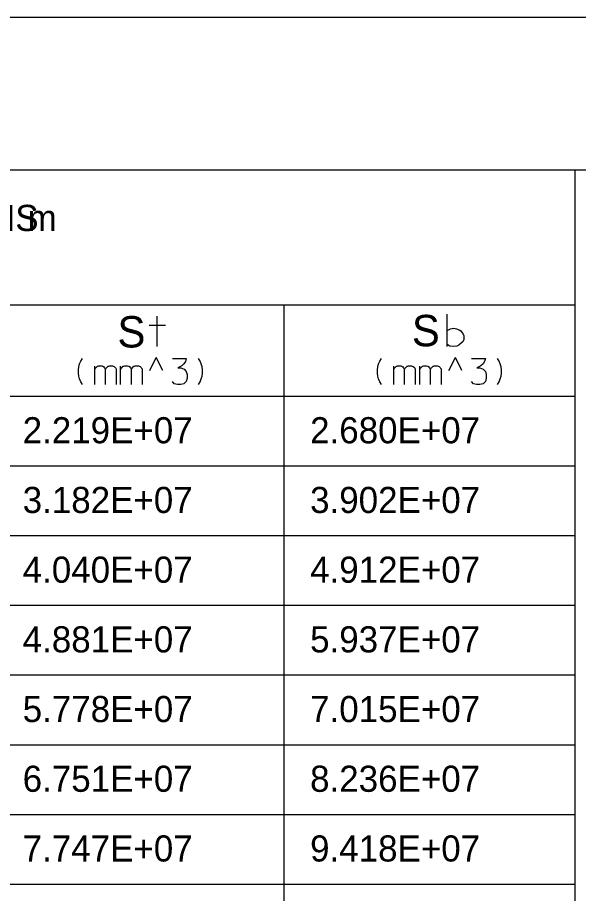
# Model space of a CAD drawing. Extents: x 635698 to 639877, y 296617 to 300175.
# Drawn here: x 636207 to 636271.4, y 299938.2 to 300038.7 of the extents above; entities that cross this region are included whole.
import ezdxf

# ---------------------------------------------------------------- set-up
doc = ezdxf.new("R2010")
doc.units = 0
doc.layers.add('2', color=7, linetype='Continuous')

msp = doc.modelspace()

# ---------------------------------------------------------------- linework, layer by layer
at = {"layer": '2'}
for p, q in [((636461.71, 300038.71), (635698.21, 300038.71)), ((636454.58, 300021.21), (635703.83, 300021.21)), ((636270.96, 300021.21), (636270.96, 299883.21)), ((636270.96, 300005.71), (636088.58, 300005.71)), ((636237.58, 300005.71), (636237.58, 299883.21)), ((636222.17, 299998.2), (636222.92, 299999.7)), ((636223.67, 299998.2), (636222.92, 299999.7)), ((636256.51, 299998.2), (636257.26, 299999.7)), ((636258.01, 299998.2), (636257.26, 299999.7)), ((636270.96, 299995.21), (636088.58, 299995.21)), ((636270.96, 299987.21), (636088.58, 299987.21)), ((636270.96, 299979.21), (636088.58, 299979.21)), ((636270.96, 299971.21), (636088.58, 299971.21)), ((636270.96, 299963.21), (636088.58, 299963.21)), ((636270.96, 299955.21), (636088.58, 299955.21)), ((636270.96, 299947.21), (636088.58, 299947.21)), ((636270.96, 299939.21), (636088.58, 299939.21))]:
    msp.add_line(p, q, dxfattribs=at)
for points in [[(636223.03, 300000.96), (636223.03, 300004.42)], [(636256.3, 300000.95), (636256.3, 300004.65)], [(636223.99, 300003.37), (636222.09, 300003.37)], [(636256.33, 300002.79), (636256.7, 300002.99), (636257.07, 300003.04), (636257.39, 300002.99), (636257.69, 300002.86), (636257.87, 300002.74), (636258.05, 300002.54), (636258.14, 300002.35), (636258.24, 300002.19), (636258.24, 300001.75), (636258.1, 300001.5), (636257.98, 300001.36), (636257.64, 300001.11), (636257.41, 300001), (636257.07, 300000.95), (636256.61, 300001), (636256.33, 300001.18)], [(636214.45, 299996.59), (636214.26, 299996.89), (636214.12, 299997.23), (636214.02, 299997.56), (636213.98, 299997.91), (636213.98, 299998.26), (636214.02, 299998.62), (636214.12, 299998.95), (636214.26, 299999.28), (636214.45, 299999.59)], [(636215.85, 299998.34), (636215.9, 299998.38), (636215.95, 299998.48), (636216.16, 299998.69), (636216.23, 299998.71), (636216.32, 299998.74), (636216.65, 299998.74), (636216.8, 299998.69), (636216.89, 299998.62), (636216.98, 299998.52), (636217.06, 299998.36), (636217.08, 299998.31), (636217.13, 299998.38), (636217.17, 299998.48), (636217.39, 299998.69), (636217.46, 299998.71), (636217.53, 299998.74), (636217.88, 299998.74), (636217.98, 299998.69), (636218.09, 299998.64), (636218.21, 299998.55), (636218.26, 299998.48), (636218.31, 299998.38), (636218.31, 299996.59)], [(636218.83, 299998.34), (636218.87, 299998.38), (636218.92, 299998.48), (636219.13, 299998.69), (636219.21, 299998.71), (636219.3, 299998.74), (636219.63, 299998.74), (636219.77, 299998.69), (636219.87, 299998.62), (636219.96, 299998.52), (636220.03, 299998.36), (636220.06, 299998.31), (636220.1, 299998.38), (636220.15, 299998.48), (636220.36, 299998.69), (636220.43, 299998.71), (636220.5, 299998.74), (636220.86, 299998.74), (636220.95, 299998.69), (636221.07, 299998.64), (636221.19, 299998.55), (636221.24, 299998.48), (636221.28, 299998.38), (636221.28, 299996.59)], [(636224.78, 299999.59), (636226.36, 299999.59), (636226.27, 299999.23), (636226.1, 299998.97), (636225.87, 299998.74), (636225.39, 299998.5), (636225.75, 299998.5), (636226.13, 299998.34), (636226.36, 299998.1), (636226.48, 299997.72), (636226.48, 299997.32), (636226.36, 299996.92), (636226.1, 299996.68), (636225.75, 299996.59), (636225.35, 299996.59), (636224.99, 299996.68), (636224.78, 299996.94)], [(636227.76, 299996.59), (636227.95, 299996.89), (636228.09, 299997.23), (636228.18, 299997.56), (636228.23, 299997.91), (636228.23, 299998.26), (636228.18, 299998.62), (636228.09, 299998.95), (636227.95, 299999.28), (636227.76, 299999.59)], [(636248.78, 299996.59), (636248.59, 299996.89), (636248.45, 299997.23), (636248.36, 299997.56), (636248.31, 299997.91), (636248.31, 299998.26), (636248.36, 299998.62), (636248.45, 299998.95), (636248.59, 299999.28), (636248.78, 299999.59)], [(636250.18, 299998.34), (636250.23, 299998.38), (636250.28, 299998.48), (636250.49, 299998.69), (636250.56, 299998.71), (636250.66, 299998.74), (636250.99, 299998.74), (636251.13, 299998.69), (636251.22, 299998.62), (636251.32, 299998.52), (636251.39, 299998.36), (636251.41, 299998.31), (636251.46, 299998.38), (636251.51, 299998.48), (636251.72, 299998.69), (636251.79, 299998.71), (636251.86, 299998.74), (636252.22, 299998.74), (636252.31, 299998.69), (636252.43, 299998.64), (636252.55, 299998.55), (636252.59, 299998.48), (636252.64, 299998.38), (636252.64, 299996.59)], [(636253.16, 299998.34), (636253.21, 299998.38), (636253.25, 299998.48), (636253.47, 299998.69), (636253.54, 299998.71), (636253.63, 299998.74), (636253.96, 299998.74), (636254.11, 299998.69), (636254.2, 299998.62), (636254.29, 299998.52), (636254.37, 299998.36), (636254.39, 299998.31), (636254.44, 299998.38), (636254.48, 299998.48), (636254.7, 299998.69), (636254.77, 299998.71), (636254.84, 299998.74), (636255.19, 299998.74), (636255.29, 299998.69), (636255.4, 299998.64), (636255.52, 299998.55), (636255.57, 299998.48), (636255.62, 299998.38), (636255.62, 299996.59)], [(636259.11, 299999.59), (636260.7, 299999.59), (636260.6, 299999.23), (636260.44, 299998.97), (636260.2, 299998.74), (636259.73, 299998.5), (636260.08, 299998.5), (636260.46, 299998.34), (636260.7, 299998.1), (636260.81, 299997.72), (636260.81, 299997.32), (636260.7, 299996.92), (636260.44, 299996.68), (636260.08, 299996.59), (636259.68, 299996.59), (636259.33, 299996.68), (636259.11, 299996.94)], [(636262.09, 299996.59), (636262.28, 299996.89), (636262.42, 299997.23), (636262.52, 299997.56), (636262.56, 299997.91), (636262.56, 299998.26), (636262.52, 299998.62), (636262.42, 299998.95), (636262.28, 299999.28), (636262.09, 299999.59)], [(636215.85, 299996.59), (636215.85, 299998.71)], [(636217.08, 299996.59), (636217.08, 299998.34)], [(636218.83, 299996.59), (636218.83, 299998.71)], [(636220.06, 299996.59), (636220.06, 299998.34)], [(636250.18, 299996.59), (636250.18, 299998.71)], [(636251.41, 299996.59), (636251.41, 299998.34)], [(636253.16, 299996.59), (636253.16, 299998.71)], [(636254.39, 299996.59), (636254.39, 299998.34)]]:
    msp.add_lwpolyline(points, dxfattribs=at)

# ---------------------------------------------------------------- texts
for s, height, p in [('BASIC BEAM DATA-1220 m  BEAMS', 3, (636142.08, 300014.21)), ('m', 3, (636208.15, 300014.21)), ('S', 3.6, (636218.46, 300000.84)), ('S', 3.6, (636252.26, 300000.98)), ('2.219E+07', 3, (636207.58, 299989.84)), ('2.680E+07', 3, (636240.58, 299989.84)), ('3.182E+07', 3, (636207.58, 299981.84)), ('3.902E+07', 3, (636240.58, 299981.84)), ('4.040E+07', 3, (636207.58, 299973.84)), ('4.912E+07', 3, (636240.58, 299973.84)), ('4.881E+07', 3, (636207.58, 299965.84)), ('5.937E+07', 3, (636240.58, 299965.84)), ('5.778E+07', 3, (636207.58, 299957.84)), ('7.015E+07', 3, (636240.58, 299957.84)), ('6.751E+07', 3, (636207.58, 299949.84)), ('8.236E+07', 3, (636240.58, 299949.84)), ('7.747E+07', 3, (636207.58, 299941.84)), ('9.418E+07', 3, (636240.58, 299941.84))]:
    msp.add_text(s, height=height, dxfattribs=at).set_placement(p)

doc.saveas('drawing.dxf')
